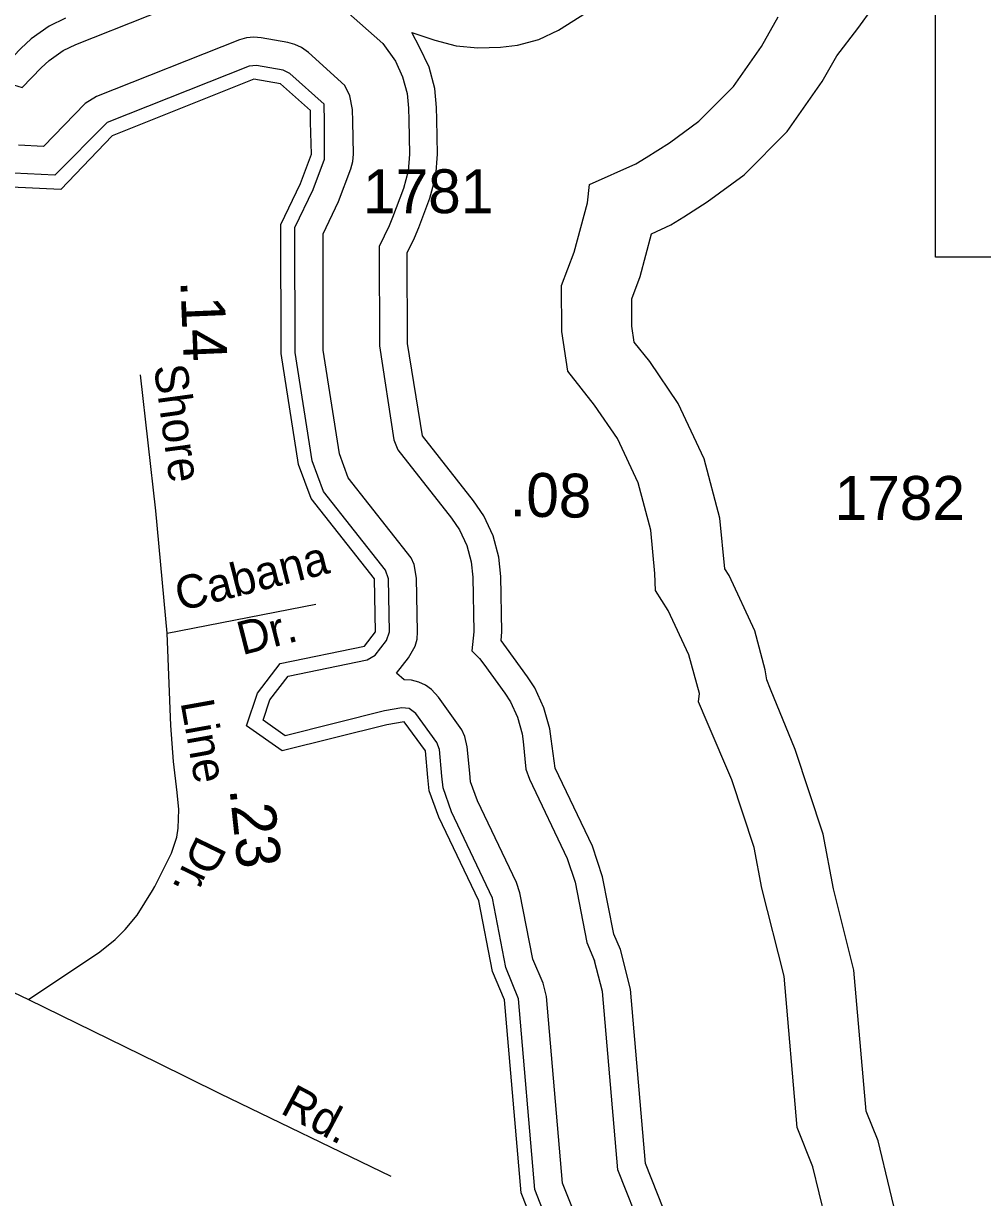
# Model space of a CAD drawing. Extents: x 2532689 to 2764727, y 536648 to 732970.
# Drawn here: x 2711601 to 2714336, y 626254 to 629600 of the extents above; entities that cross this region are included whole.
import ezdxf

# ---------------------------------------------------------------- set-up
doc = ezdxf.new("R2010")
doc.units = 0
for name, color, linetype in [('Exist Hydrographic Buffer Line', 7, 'Continuous'), ('Exist Hydrographic Creek Double Shore', 7, 'Continuous'), ('Exist Hydrographic River Shore', 7, 'Continuous'), ('Exist Road Secondary Mileage Hundredths English Label', 7, 'Continuous'), ('Exist Road Secondary Structure Standard Bridge Number Label', 7, 'Continuous'), ('Exist Road Secondary Type 51 Attributed', 7, 'Continuous'), ('Exist Road Secondary Type 51 Label', 7, 'Continuous'), ('Exist Road Secondary Type 51 Number Label', 7, 'Continuous')]:
    doc.layers.add(name, color=color, linetype=linetype)

msp = doc.modelspace()

# ---------------------------------------------------------------- linework, layer by layer
at = {"layer": 'Exist Hydrographic Buffer Line'}
for points in [[(2711144.5, 629332.3), (2711184.5, 629360.3), (2711228.8, 629380.9), (2711259.5, 629390.2), (2711442, 629433.2), (2711490.4, 629437.4), (2711539, 629433.2), (2711572.5, 629425.2), (2711598.1, 629417.3), (2711652.2, 629474), (2711674.6, 629494.9), (2711714.6, 629523), (2711751.1, 629540.6), (2712162.8, 629704.4), (2712210, 629717), (2712258.6, 629721.3), (2712307, 629717), (2712383, 629703.6), (2712430.2, 629691), (2712474.5, 629670.4), (2712520.2, 629637.4), (2712626.4, 629543.4)], [(2714105.1, 626137.8), (2714038.4, 626414.9), (2714004.4, 626500.1), (2713969.7, 626902.1), (2713911.5, 627133.5), (2713881.5, 627289.2), (2713801.8, 627531.1), (2713732.1, 627702.3), (2713721.2, 627728.9), (2713716.9, 627758.3), (2713687.4, 627868.9), (2713613.5, 628026.9), (2713601.4, 628045.6), (2713587.3, 628190.5), (2713542.2, 628358.9), (2713468.6, 628516.9), (2713387.4, 628636.7), (2713343.3, 628692.3), (2713336.3, 628737.9), (2713336.1, 628815.6), (2713359.7, 628879.1), (2713392.7, 629001.1), (2713447.5, 629026.6), (2713485, 629049.3), (2713551, 629091.4), (2713656.2, 629168.6), (2713779.4, 629291.9), (2713879.5, 629434.7), (2713920.7, 629507.7), (2713981.2, 629585.8), (2714023.4, 629644.8)], [(2711721.3, 629614.9), (2711674.6, 629592.2), (2711623.1, 629556.2), (2711594.2, 629529.3), (2711573.1, 629507.1), (2711553, 629511.9), (2711490.4, 629517.4), (2711428.1, 629511.9), (2711407, 629507.6), (2711241.1, 629468), (2711201.3, 629456.1), (2711144.5, 629429.6), (2711093, 629393.6), (2710969, 629281.7), (2710789.8, 629109.3), (2710194.7, 628766.7), (2710097.3, 628723.8)], [(2712780.2, 629326.9), (2712779.6, 629360.5), (2712774.1, 629415), (2712757.9, 629475.7), (2712731.2, 629532.5), (2712709.3, 629574.6), (2712774.3, 629552.3), (2712835, 629536.1), (2712897.5, 629530.7), (2712962.1, 629533), (2713010.1, 629538.1), (2713070.8, 629554.3), (2713127.6, 629580.9), (2713206.9, 629631.1)], [(2713906.2, 626119.1), (2713852.6, 626340.8), (2713807.5, 626453.6), (2713770.6, 626885.1), (2713707.3, 627135.5), (2713685.1, 627251.3), (2713621.3, 627444.8), (2713551.2, 627608.6), (2713526.4, 627666.8), (2713528.9, 627690.2), (2713499.3, 627800.5), (2713440.3, 627926.9), (2713403.4, 627984.1), (2713402.3, 628032.8), (2713390.2, 628155.8), (2713354.4, 628290.5), (2713295.3, 628416.9), (2713230.3, 628512.7), (2713153.8, 628609.6), (2713136.2, 628722.2), (2713136, 628853), (2713172.3, 628948.8), (2713210.2, 629088.9), (2713215.1, 629141.5), (2713347.6, 629199.8), (2713377.5, 629218), (2713443.6, 629260.1), (2713527.8, 629321.9), (2713626.3, 629420.4), (2713706.2, 629534.7), (2713753.8, 629618.7)], [(2712518.3, 629423.5), (2712414, 629517.7), (2712394.5, 629531.8), (2712375.4, 629540.7), (2712355.3, 629546.1), (2712279.3, 629559.5), (2712258.6, 629561.3), (2712237.8, 629559.5), (2712217.5, 629554), (2711810.1, 629391.9), (2711777.3, 629372.4), (2711658.8, 629249.4), (2711587.4, 629253.2)], [(2712626.4, 629543.4), (2712662.1, 629492.5), (2712682.6, 629448.3), (2712695.3, 629401.1), (2712699.4, 629358.7), (2712700.2, 629325.1), (2712702.5, 629227.8), (2712698.2, 629179.2), (2712685.1, 629130.2), (2712654.1, 629046.9), (2712644.3, 629023.8), (2712615.8, 628964.2), (2712616.6, 628681.5), (2712657.8, 628413.9), (2712668.9, 628384.9), (2712822.2, 628190.4), (2712845, 628156.9), (2712865.5, 628112.6), (2712878.2, 628065.5), (2712882.5, 628022.4), (2712885.6, 627866), (2712879.9, 627812.1), (2712902, 627789.9), (2712914.3, 627774), (2712974.2, 627691), (2712990, 627666.9), (2713010.5, 627622.6), (2713023.2, 627575.5), (2713026.3, 627553.6), (2713033.9, 627474.7), (2713044.1, 627446.4), (2713152, 627220.5), (2713174.5, 627152.7), (2713207.5, 626980.8), (2713230.3, 626928.4)], [(2712459.1, 629370.3), (2712361.1, 629457.8), (2712341.6, 629467.2), (2712265.5, 629480.6), (2712244.8, 629478.8), (2711839.8, 629317.6), (2711691.2, 629167.6), (2711573.5, 629173.8)], [(2713221.1, 626088.7), (2713138.6, 626295.1), (2713093.1, 626827.2), (2713083.5, 626864.8), (2713053.8, 626933.3), (2713017.3, 627122.4), (2713007.8, 627151.4), (2712896.3, 627384.5), (2712876.6, 627439.1), (2712874.3, 627462.9), (2712866.9, 627538.4), (2712860.4, 627568), (2712851.6, 627586.9), (2712784.7, 627680.2), (2712764.8, 627701.8), (2712747.6, 627713.8), (2712728.5, 627722.6), (2712708.2, 627728), (2712687.5, 627729.8), (2712665.6, 627748.2), (2712699.8, 627791.8), (2712718.3, 627824.9), (2712723.8, 627845.2), (2712725.5, 627866), (2712722.6, 628019.2), (2712715.2, 628057.9), (2712706.6, 628076.8), (2712527.6, 628305.5), (2712502.4, 628373.4), (2712456.4, 628668.9), (2712455.6, 629000.2), (2712499.7, 629092.8), (2712535, 629186), (2712540.7, 629207), (2712542.6, 629227.8), (2712540.3, 629321.3), (2712539.5, 629355.1), (2712532.3, 629393.6), (2712518.3, 629423.5)], [(2712797.8, 627421.3), (2712794.6, 627455.2), (2712787.4, 627530.7), (2712780, 627550.4), (2712720.1, 627633.3), (2712701.3, 627647.4), (2712680.8, 627649.3), (2712630.7, 627640.7), (2712347.6, 627570.1), (2712284.8, 627614), (2712304.3, 627672.5), (2712356.4, 627740), (2712581.5, 627786.1), (2712604.3, 627799.6), (2712637.1, 627841.2), (2712645.5, 627866), (2712642.6, 628017.7), (2712634, 628041.7), (2712456.8, 628265.8), (2712424.4, 628353.2), (2712376.5, 628662.7), (2712375.4, 629018.3), (2712427.5, 629127.3), (2712459.9, 629213.9), (2712460.3, 629319.5), (2712459.1, 629370.3)], [(2713443.8, 626177.6), (2713374.9, 626351.1), (2713332.2, 626847.7), (2713303.7, 626960.3), (2713284.6, 627004.7), (2713253.1, 627167.9), (2713224.4, 627255), (2713118.1, 627477.4), (2713105.8, 627561.3), (2713102.1, 627589.4), (2713085.7, 627650), (2713059.3, 627706.9), (2713039.2, 627737.9), (2712979.3, 627820.9), (2712963.3, 627841.2), (2712965.6, 627866), (2712962.5, 628024), (2712957, 628079.3), (2712940.8, 628140), (2712914.3, 628196.8), (2712885, 628240), (2712739.2, 628424.5), (2712696.6, 628687.7), (2712695.7, 628946.2), (2712716.2, 628989.3), (2712728.9, 629019), (2712760.1, 629102.3), (2712776.9, 629165.3), (2712782.5, 629227.8), (2712780.2, 629326.9)], [(2713149.3, 626048), (2713059.9, 626276.5), (2713013.4, 626820.4), (2712977.1, 626909.5), (2712938.7, 627107.2), (2712822.5, 627353.5), (2712797.8, 627421.3)], [(2713369.5, 626148), (2713296.1, 626332.5), (2713252.7, 626840.8), (2713230.3, 626928.4)]]:
    msp.add_lwpolyline(points, dxfattribs=at)
at = {"layer": 'Exist Hydrographic Creek Double Shore'}
msp.add_lwpolyline([(2712420.3, 629318.5), (2712419.5, 629352.5), (2712334.4, 629427.9), (2712258.6, 629441.3), (2711854.6, 629280.4), (2711707.6, 629126.8), (2711566.5, 629134.1), (2711490.4, 629157.4), (2711324.5, 629117.8), (2711210.5, 629014.7), (2711007.5, 628819.3), (2710357.5, 628445), (2710176.5, 628365.4), (2710128.5, 628315)], dxfattribs=at)
at = {"layer": 'Exist Hydrographic River Shore'}
for points in [[(2712754.8, 627451.4), (2712747.6, 627526.9), (2712687.5, 627609.8), (2712637.5, 627601.3), (2712339.6, 627526.8), (2712237.6, 627598.3), (2712268.6, 627691.5), (2712333.6, 627776.2), (2712573.5, 627825.3), (2712605.5, 627866), (2712602.6, 628016.9), (2712421.6, 628246), (2712385.5, 628343), (2712336.5, 628659.5), (2712335.5, 629027.3), (2712391.4, 629144.5), (2712422.6, 629227.8), (2712420.3, 629318.5)], [(2713124.1, 625890), (2713109.5, 626044.2), (2713020.5, 626267.2), (2712973.6, 626816.9), (2712938.5, 626897.6), (2712899.6, 627099.7), (2712785.5, 627338), (2712758.5, 627412.5), (2712754.8, 627451.4)]]:
    msp.add_lwpolyline(points, dxfattribs=at)
at = {"layer": 'Exist Road Secondary Structure Standard Bridge Number Label'}
msp.add_lwpolyline([(2714202.1, 630471), (2717918, 630471), (2717918, 628934.6), (2714202.1, 628934.6)], close=True, dxfattribs=at)
at = {"layer": 'Exist Road Secondary Type 51 Attributed'}
msp.add_line((2712011, 627862.4), (2712435.6, 627945), dxfattribs=at)
for points in [[(2712011, 627862.4), (2711979.3, 628211.5), (2711934.9, 628599)], [(2711615.4, 626817.9), (2711819.2, 626954.1), (2711862.5, 626989.5), (2711891.8, 627017.5), (2711926.1, 627058.8), (2711969, 627128.9), (2711975.7, 627140.3), (2711981.6, 627151.8), (2712023.6, 627235.6), (2712039, 627280.7), (2712042.3, 627306.1), (2712044.5, 627360), (2712040.1, 627408.5), (2712029.2, 627496.7), (2712021.4, 627599.1), (2712011, 627862.4)], [(2711374.4, 626933.6), (2711615.4, 626817.9)], [(2711615.4, 626817.9), (2711982.2, 626639), (2712161.8, 626549.8), (2712648.7, 626315.1)]]:
    msp.add_lwpolyline(points, dxfattribs=at)

# ---------------------------------------------------------------- texts
at = {"layer": 'Exist Road Secondary Mileage Hundredths English Label'}
for s, rotation, p in [('.14', 272.3913, (2712048.6, 628867)), ('.08', 358.8695, (2712987.7, 628195.6)), ('.23', 276.1686, (2712188.6, 627418.3))]:
    msp.add_text(s, height=125, rotation=rotation, dxfattribs=at).set_placement(p)
at = {"layer": 'Exist Road Secondary Type 51 Label'}
for s, rotation, p in [('Shore', 277.7757, (2711972.8, 628623.1)), ('Cabana', 14.3304, (2712047.7, 627924.6)), ('Dr.', 14.3304, (2712224.9, 627799.3)), ('Line', 280.1519, (2712049, 627665.5)), ('Dr.', 244.1838, (2712097.6, 627289.8)), ('Rd.', 331.9787, (2712330.5, 626495.7))]:
    msp.add_text(s, height=95, rotation=rotation, dxfattribs=at).set_placement(p)
at = {"layer": 'Exist Road Secondary Type 51 Number Label'}
for s, p in [('1781', (2712569.6, 629059.5)), ('1782', (2713914.5, 628185.4))]:
    msp.add_text(s, height=125, dxfattribs=at).set_placement(p)

doc.saveas('drawing.dxf')
